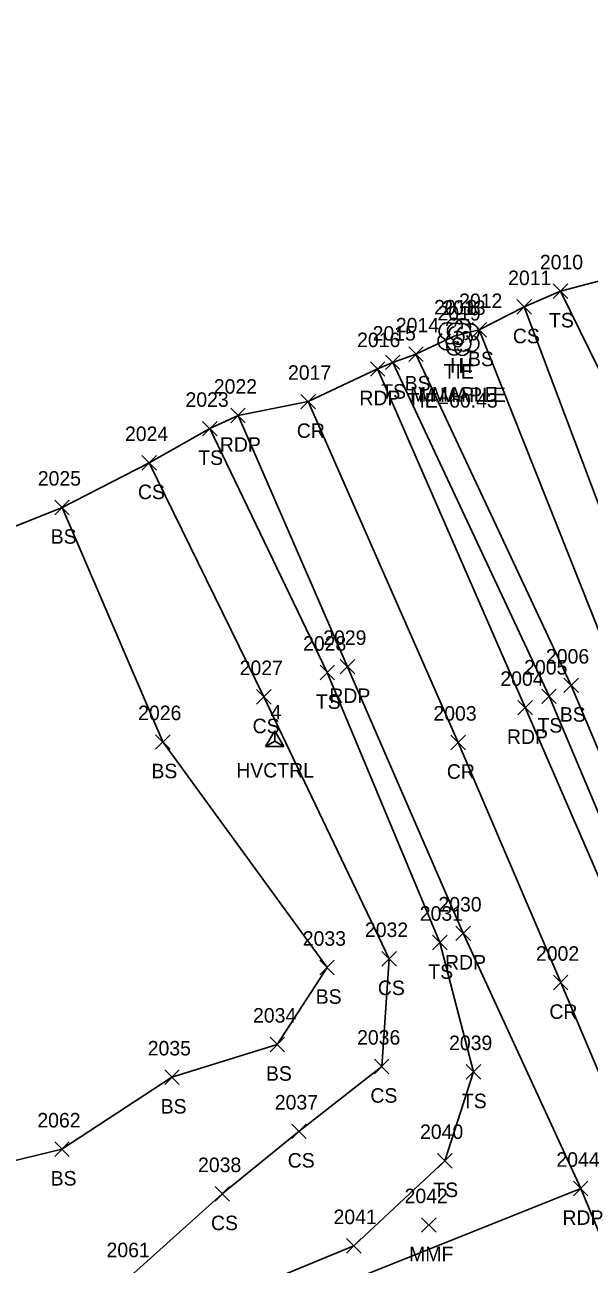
# Model space of a CAD drawing. Extents: x 1472233 to 1475777, y 540726 to 543442.
# Drawn here: x 1474979.1 to 1475056.8, y 543237 to 543407.7 of the extents above; entities that cross this region are included whole.
import ezdxf

# ---------------------------------------------------------------- set-up
doc = ezdxf.new("R2010")
doc.units = 0
for name, color, linetype in [('C_A', 7, 'Continuous'), ('C_C', 7, 'Continuous'), ('C_I', 7, 'Continuous'), ('CBP', 7, 'Continuous'), ('CPSM', 7, 'Continuous'), ('L_A', 7, 'Continuous'), ('L_C', 7, 'Continuous'), ('L_I', 7, 'Continuous'), ('L_TIC', 7, 'Continuous'), ('LELB', 7, 'Continuous'), ('LSOGP', 7, 'Continuous'), ('LTD', 7, 'Continuous'), ('P_A', 7, 'Continuous'), ('P_I', 7, 'Continuous'), ('P_TIC', 7, 'Continuous'), ('PET', 7, 'Continuous'), ('PRC', 7, 'Continuous')]:
    doc.layers.add(name, color=color, linetype=linetype)

msp = doc.modelspace()

# ---------------------------------------------------------------- linework, layer by layer
at = {"layer": 'CBP'}
for radius in [0.625, 0.0833]:
    msp.add_circle((1475038.72, 543363.99), radius, dxfattribs=at)
at = {"layer": 'CPSM'}
for p, q in [((1475012.29, 543308.33), (1475013.54, 543310.5)), ((1475012.29, 543308.33), (1475013.54, 543310.5)), ((1475012.29, 543308.33), (1475013.54, 543310.5)), ((1475012.29, 543308.33), (1475013.54, 543310.5)), ((1475012.29, 543308.33), (1475013.54, 543310.5)), ((1475012.29, 543308.33), (1475013.54, 543310.5)), ((1475014.79, 543308.33), (1475013.54, 543310.5)), ((1475013.54, 543309.06), (1475013.54, 543310.5)), ((1475014.79, 543308.33), (1475013.54, 543310.5)), ((1475013.54, 543309.06), (1475013.54, 543310.5)), ((1475014.79, 543308.33), (1475013.54, 543310.5)), ((1475013.54, 543309.06), (1475013.54, 543310.5)), ((1475014.79, 543308.33), (1475013.54, 543310.5)), ((1475013.54, 543309.06), (1475013.54, 543310.5)), ((1475014.79, 543308.33), (1475013.54, 543310.5)), ((1475013.54, 543309.06), (1475013.54, 543310.5)), ((1475014.79, 543308.33), (1475013.54, 543310.5)), ((1475013.54, 543309.06), (1475013.54, 543310.5)), ((1475012.29, 543308.33), (1475013.54, 543309.06)), ((1475012.29, 543308.33), (1475013.54, 543309.06)), ((1475012.29, 543308.33), (1475013.54, 543309.06)), ((1475012.29, 543308.33), (1475013.54, 543309.06)), ((1475012.29, 543308.33), (1475013.54, 543309.06)), ((1475012.29, 543308.33), (1475013.54, 543309.06)), ((1475012.29, 543308.33), (1475014.79, 543308.33)), ((1475012.29, 543308.33), (1475014.79, 543308.33)), ((1475012.29, 543308.33), (1475014.79, 543308.33)), ((1475012.29, 543308.33), (1475014.79, 543308.33)), ((1475012.29, 543308.33), (1475014.79, 543308.33)), ((1475012.29, 543308.33), (1475014.79, 543308.33)), ((1475013.54, 543309.06), (1475013.54, 543309.06)), ((1475013.54, 543309.06), (1475014.79, 543308.33)), ((1475013.54, 543309.06), (1475013.54, 543309.06)), ((1475013.54, 543309.06), (1475014.79, 543308.33)), ((1475013.54, 543309.06), (1475013.54, 543309.06)), ((1475013.54, 543309.06), (1475014.79, 543308.33)), ((1475013.54, 543309.06), (1475013.54, 543309.06)), ((1475013.54, 543309.06), (1475014.79, 543308.33)), ((1475013.54, 543309.06), (1475013.54, 543309.06)), ((1475013.54, 543309.06), (1475014.79, 543308.33)), ((1475013.54, 543309.06), (1475013.54, 543309.06)), ((1475013.54, 543309.06), (1475014.79, 543308.33))]:
    msp.add_line(p, q, dxfattribs=at)
at = {"layer": 'L_TIC'}
for points in [[(1475051.9, 543370.03), (1475053.9, 543372.03)], [(1475053.9, 543370.03), (1475051.9, 543372.03)], [(1475046.89, 543367.86), (1475048.89, 543369.86)], [(1475048.89, 543367.86), (1475046.89, 543369.86)], [(1475040.71, 543364.7), (1475042.71, 543366.7)], [(1475042.71, 543364.7), (1475040.71, 543366.7)], [(1475028.79, 543360.22), (1475030.79, 543362.22)], [(1475030.79, 543360.22), (1475028.79, 543362.22)], [(1475031.99, 543361.35), (1475033.99, 543363.35)], [(1475033.99, 543361.35), (1475031.99, 543363.35)], [(1475003.59, 543351.1), (1475005.59, 543353.1)], [(1475005.59, 543351.1), (1475003.59, 543353.1)], [(1474995.26, 543346.39), (1474997.26, 543348.39)], [(1474997.26, 543346.39), (1474995.26, 543348.39)], [(1474983.25, 543340.25), (1474985.25, 543342.25)], [(1474985.25, 543340.25), (1474983.25, 543342.25)], [(1475019.78, 543317.52), (1475021.78, 543319.52)], [(1475021.78, 543317.52), (1475019.78, 543319.52)], [(1475053.36, 543315.75), (1475055.36, 543317.75)], [(1475055.36, 543315.75), (1475053.36, 543317.75)], [(1475011.04, 543314.16), (1475013.04, 543316.16)], [(1475013.04, 543314.16), (1475011.04, 543316.16)], [(1475050.31, 543314.24), (1475052.31, 543316.24)], [(1475052.31, 543314.24), (1475050.31, 543316.24)], [(1474997.12, 543307.96), (1474999.12, 543309.96)], [(1474999.12, 543307.96), (1474997.12, 543309.96)], [(1475035.28, 543280.34), (1475037.28, 543282.34)], [(1475037.28, 543280.34), (1475035.28, 543282.34)], [(1475019.74, 543276.9), (1475021.74, 543278.9)], [(1475021.74, 543276.9), (1475019.74, 543278.9)], [(1475028.3, 543278.1), (1475030.3, 543280.1)], [(1475030.3, 543278.1), (1475028.3, 543280.1)], [(1475012.89, 543266.31), (1475014.89, 543268.31)], [(1475014.89, 543266.31), (1475012.89, 543268.31)], [(1475027.27, 543263.28), (1475029.27, 543265.28)], [(1475029.27, 543263.28), (1475027.27, 543265.28)], [(1474998.39, 543261.79), (1475000.39, 543263.79)], [(1475000.39, 543261.79), (1474998.39, 543263.79)], [(1475039.9, 543262.53), (1475041.9, 543264.53)], [(1475041.9, 543262.53), (1475039.9, 543264.53)], [(1475015.89, 543254.35), (1475017.89, 543256.35)], [(1475017.89, 543254.35), (1475015.89, 543256.35)], [(1474983.24, 543251.88), (1474985.24, 543253.88)], [(1474985.24, 543251.88), (1474983.24, 543253.88)], [(1475035.97, 543250.29), (1475037.97, 543252.29)], [(1475037.97, 543250.29), (1475035.97, 543252.29)], [(1475005.32, 543245.73), (1475007.32, 543247.73)], [(1475007.32, 543245.73), (1475005.32, 543247.73)], [(1475033.76, 543241.45), (1475035.76, 543243.45)], [(1475035.76, 543241.45), (1475033.76, 543243.45)], [(1475023.42, 543238.57), (1475025.42, 543240.57)], [(1475025.42, 543238.57), (1475023.42, 543240.57)]]:
    msp.add_lwpolyline(points, dxfattribs=at)
at = {"layer": 'LELB'}
for points in [[(1475186.62, 543312.91), (1475184.34, 543320.07), (1475177.83, 543325.79), (1475146.83, 543321.05), (1475105.46, 543307.76), (1475092.67, 543308.26), (1475075.56, 543324.9), (1475052.9, 543371.03)], [(1475184.34, 543320.07), (1475177.11, 543322), (1475150.35, 543313.28), (1475110.05, 543304.9), (1475097.28, 543303.12), (1475087.92, 543305.34), (1475067.48, 543316.87), (1475047.89, 543368.86)], [(1475176.27, 543317.47), (1475152.33, 543306.96), (1475112.17, 543298.77), (1475087.52, 543293.02), (1475074.7, 543289.12), (1475060.25, 543319.06), (1475041.71, 543365.7)], [(1475176.27, 543317.47), (1475182.47, 543315.36), (1475182.13, 543309.93), (1475155.1, 543299.64), (1475117.97, 543288.5), (1475090.97, 543277.75), (1475078.41, 543276), (1475075.23, 543274.84), (1475068.47, 543285.16), (1475066.74, 543287.36), (1475054.36, 543316.75), (1475032.99, 543362.35)], [(1475186.62, 543312.91), (1475186.58, 543309.5), (1475182, 543298.1), (1475174.38, 543291.63), (1475159.16, 543286.49), (1475118.95, 543274.44), (1475090.02, 543263.47), (1475082.97, 543263.81), (1475073.22, 543269.87), (1475068.36, 543275.74), (1475063.62, 543286.13), (1475051.31, 543315.24), (1475029.79, 543361.22)], [(1475004.59, 543352.1), (1475020.78, 543318.52), (1475036.28, 543281.34), (1475040.9, 543263.53), (1475036.97, 543251.29), (1475024.42, 543239.57), (1474996.62, 543228.11), (1474951.77, 543211.3), (1474914.21, 543191.07), (1474887.4, 543171.97), (1474849.12, 543123.32), (1474826.99, 543080.87), (1474809.8, 543034.2), (1474790.35, 542967.88), (1474777.1, 542919.7)], [(1474996.26, 543347.39), (1475012.04, 543315.16), (1475029.3, 543279.1), (1475028.27, 543264.28), (1475016.89, 543255.35), (1475006.32, 543246.73), (1474993.2, 543235.01), (1474943.96, 543228.77), (1474906.16, 543203.71), (1474876.12, 543187.55), (1474834.04, 543132.61), (1474812.73, 543091.85), (1474798.31, 543039.29), (1474772.81, 542978.62), (1474766.78, 542923.7)], [(1474984.25, 543341.25), (1474998.12, 543308.96), (1475020.74, 543277.9), (1475013.89, 543267.31), (1474999.39, 543262.79), (1474984.24, 543252.88), (1474937.76, 543241.61), (1474897.36, 543218.94), (1474866.97, 543200.79), (1474823.9, 543139.93), (1474800.77, 543100.09), (1474786.07, 543045.42), (1474760.57, 542986.55), (1474759.85, 542928.01)]]:
    msp.add_lwpolyline(points, dxfattribs=at)
at = {"layer": 'LSOGP'}
msp.add_lwpolyline([(1474798.49, 543211.87), (1474830.09, 543270.36), (1474863.35, 543288.46), (1474904.37, 543305.93), (1474948.3, 543326.82), (1474984.25, 543341.25), (1474996.26, 543347.39), (1475004.59, 543352.1), (1475008.49, 543353.91), (1475018.14, 543355.82), (1475027.71, 543360.32), (1475029.79, 543361.22), (1475032.99, 543362.35), (1475038.26, 543364.82), (1475041.71, 543365.7), (1475047.89, 543368.86), (1475052.9, 543371.03), (1475063.36, 543373.76), (1475095.16, 543388.42), (1475126.04, 543381.32), (1475160.28, 543386.22), (1475175.93, 543407.71), (1475215.72, 543387.35)], dxfattribs=at)
at = {"layer": 'LTD'}
for p, q in [((1475038.26, 543364.82), (1475038.26, 543364.82)), ((1475038.26, 543364.82), (1475038.26, 543364.82)), ((1475039.39, 543364.76), (1475039.39, 543364.76)), ((1475039.39, 543364.76), (1475039.39, 543364.76))]:
    msp.add_line(p, q, dxfattribs=at)
for centre in [(1475038.31, 543366.25), (1475039.44, 543366.2)]:
    msp.add_arc(centre, 1.05, 335.5272, 180.9563, dxfattribs=at)
for centre, major_axis, ratio, start_param, end_param in [((1475037.47, 543365.48), (1.21, -0.51), 0.895232, 1.570796, 4.712389), ((1475038.6, 543365.43), (1.21, -0.51), 0.895232, 1.570796, 4.712389), ((1475038.05, 543365.28), (-0.208, -0.792), 0.645439, 3.141593, 6.283185), ((1475038.76, 543364.65), (-0.5, 0.667), 0.989748, 3.141593, 6.283185), ((1475039.18, 543365.22), (-0.208, -0.792), 0.645439, 3.141593, 6.283185), ((1475039.3, 543365.4), (-1.14, -0.48), 0.949671, 1.570796, 4.712389), ((1475039.89, 543364.6), (-0.5, 0.667), 0.989748, 3.141593, 6.283185), ((1475040.43, 543365.35), (-1.14, -0.48), 0.949671, 1.570796, 4.712389), ((1475037.18, 543364.11), (0.58, -1.04), 0.959034, 3.141593, 6.283185), ((1475038.31, 543364.06), (0.58, -1.04), 0.959034, 3.141593, 6.283185), ((1475037.8, 543364.07), (-0.625, -0.083), 0.423636, 0, 3.141593), ((1475038.93, 543364.01), (-0.625, -0.083), 0.423636, 0, 3.141593), ((1475039.26, 543363.99), (-1.09, 0.79), 0.841452, 1.570796, 4.712389), ((1475040.39, 543363.93), (-1.09, 0.79), 0.841452, 1.570796, 4.712389), ((1475038.26, 543363.32), (0.26, 1.06), 0.942809, 1.570796, 4.712389), ((1475039.39, 543363.26), (0.26, 1.06), 0.942809, 1.570796, 4.712389)]:
    msp.add_ellipse(centre, major_axis=major_axis, ratio=ratio, start_param=start_param, end_param=end_param, dxfattribs=at)
at = {"layer": 'P_TIC'}
for points in [[(1475026.71, 543359.32), (1475028.71, 543361.32)], [(1475028.71, 543359.32), (1475026.71, 543361.32)], [(1475017.14, 543354.82), (1475019.14, 543356.82)], [(1475019.14, 543354.82), (1475017.14, 543356.82)], [(1475007.49, 543352.91), (1475009.49, 543354.91)], [(1475009.49, 543352.91), (1475007.49, 543354.91)], [(1475022.57, 543318.32), (1475024.57, 543320.32)], [(1475024.57, 543318.32), (1475022.57, 543320.32)], [(1475047.03, 543312.68), (1475049.03, 543314.68)], [(1475049.03, 543312.68), (1475047.03, 543314.68)], [(1475037.81, 543307.89), (1475039.81, 543309.89)], [(1475039.81, 543307.89), (1475037.81, 543309.89)], [(1475038.5, 543281.61), (1475040.5, 543283.61)], [(1475040.5, 543281.61), (1475038.5, 543283.61)], [(1475051.92, 543274.83), (1475053.92, 543276.83)], [(1475053.92, 543274.83), (1475051.92, 543276.83)], [(1475054.67, 543246.46), (1475056.67, 543248.46)], [(1475056.67, 543246.46), (1475054.67, 543248.46)], [(1475054.67, 543246.46), (1475056.67, 543248.46)], [(1475056.67, 543246.46), (1475054.67, 543248.46)]]:
    msp.add_lwpolyline(points, dxfattribs=at)
at = {"layer": 'PET'}
for points in [[(1475090.24, 543260.11), (1475077.77, 543259.22), (1475068.73, 543266.37), (1475060.65, 543284.62), (1475048.03, 543313.68), (1475027.71, 543360.32)], [(1475008.49, 543353.91), (1475023.57, 543319.32), (1475039.5, 543282.61), (1475055.67, 543247.46), (1474998.54, 543224.61), (1474954.37, 543205.65), (1474916.22, 543186.33), (1474890.46, 543167.62), (1474853.79, 543120.16), (1474831.44, 543078.31), (1474814.05, 543032.46), (1474794.85, 542965.74), (1474781.57, 542917.18)], [(1475055.67, 543247.46), (1475060.57, 543235.73), (1475069.52, 543212.94)]]:
    msp.add_lwpolyline(points, dxfattribs=at)
at = {"layer": 'PRC'}
msp.add_lwpolyline([(1475340.99, 542592.55), (1475321.95, 542640.5), (1475304.24, 542682.02), (1475285.94, 542727.1), (1475264.52, 542778.11), (1475248.03, 542818.3), (1475231.01, 542858.29), (1475206.98, 542914.26), (1475189.62, 542957.63), (1475167.76, 543005.52), (1475147.33, 543055.02), (1475123.61, 543111.78), (1475106.14, 543150.71), (1475094.93, 543179.64), (1475085.95, 543198.87), (1475073.06, 543228.65), (1475063.84, 543250.07), (1475052.92, 543275.83), (1475038.81, 543308.89), (1475018.14, 543355.82)], dxfattribs=at)

# ---------------------------------------------------------------- texts
at = {"layer": 'C_A'}
for s, p in [('TIE', (1475036.8, 543358.99)), ('HVCTRL', (1475008.24, 543304.06)), ('HVCTRL', (1475008.24, 543304.06)), ('HVCTRL', (1475008.24, 543304.06)), ('HVCTRL', (1475008.24, 543304.06)), ('HVCTRL', (1475008.24, 543304.06)), ('HVCTRL', (1475008.24, 543304.06))]:
    msp.add_text(s, height=2, dxfattribs=at).set_placement(p)
at = {"layer": 'C_C'}
msp.add_text('TIE=60.43', height=2, dxfattribs=at).set_placement((1475031.83, 543354.99))
at = {"layer": 'C_I'}
for s, p in [('2019', (1475035.95, 543366.99)), ('4', (1475012.98, 543312.06)), ('4', (1475012.98, 543312.06)), ('4', (1475012.98, 543312.06)), ('4', (1475012.98, 543312.06)), ('4', (1475012.98, 543312.06)), ('4', (1475012.98, 543312.06))]:
    msp.add_text(s, height=2, dxfattribs=at).set_placement(p)
at = {"layer": 'L_A'}
for s, p in [('TS', (1475051.31, 543366.03)), ('CS', (1475046.33, 543363.86)), ('BS', (1475040.15, 543360.7)), ('H', (1475037.69, 543359.82)), ('H', (1475038.82, 543359.76)), ('BS', (1475031.43, 543357.35)), ('TS', (1475028.2, 543356.22)), ('TS', (1475003, 543347.1)), ('CS', (1474994.7, 543342.39)), ('BS', (1474982.69, 543336.25)), ('TS', (1475019.19, 543313.52)), ('BS', (1475052.8, 543311.75)), ('CS', (1475010.49, 543310.16)), ('TS', (1475049.72, 543310.24)), ('BS', (1474996.56, 543303.96)), ('TS', (1475034.69, 543276.34)), ('CS', (1475027.74, 543274.1)), ('BS', (1475019.18, 543272.9)), ('BS', (1475012.33, 543262.31)), ('BS', (1474997.83, 543257.79)), ('CS', (1475026.71, 543259.28)), ('TS', (1475039.31, 543258.53)), ('CS', (1475015.33, 543250.35)), ('BS', (1474982.68, 543247.88)), ('TS', (1475035.38, 543246.29)), ('CS', (1475004.76, 543241.73)), ('MMF', (1475032.04, 543237.45))]:
    msp.add_text(s, height=2, dxfattribs=at).set_placement(p)
at = {"layer": 'L_C'}
for p in [(1475032.2, 543355.82), (1475033.33, 543355.76)]:
    msp.add_text('M.MAPLE', height=2, dxfattribs=at).set_placement(p)
at = {"layer": 'L_I'}
for s, p in [('2010', (1475050.05, 543374.03)), ('2011', (1475045.68, 543371.86)), ('2012', (1475038.93, 543368.7)), ('2018', (1475035.49, 543367.82)), ('2013', (1475036.62, 543367.76)), ('2014', (1475030.22, 543365.35)), ('2015', (1475027.02, 543364.22)), ('2023', (1475001.25, 543355.1)), ('2024', (1474992.92, 543350.39)), ('2025', (1474980.91, 543344.25)), ('2028', (1475017.44, 543321.52)), ('2006', (1475050.89, 543319.75)), ('2027', (1475008.71, 543318.16)), ('2005', (1475047.89, 543318.24)), ('2026', (1474994.73, 543311.96)), ('2031', (1475033.51, 543284.34)), ('2032', (1475025.96, 543282.1)), ('2033', (1475017.4, 543280.9)), ('2034', (1475010.55, 543270.31)), ('2036', (1475024.88, 543267.28)), ('2039', (1475037.55, 543266.53)), ('2035', (1474996.05, 543265.79)), ('2037', (1475013.55, 543258.35)), ('2062', (1474980.85, 543255.88)), ('2040', (1475033.55, 543254.29)), ('2038', (1475002.98, 543249.73)), ('2042', (1475031.42, 543245.45)), ('2041', (1475021.64, 543242.57)), ('2061', (1474990.38, 543238.01))]:
    msp.add_text(s, height=2, dxfattribs=at).set_placement(p)
at = {"layer": 'P_A'}
for s, p in [('RDP', (1475025.2, 543355.32)), ('CR', (1475016.58, 543350.82)), ('RDP', (1475005.98, 543348.91)), ('RDP', (1475021.06, 543314.32)), ('RDP', (1475045.52, 543308.68)), ('CR', (1475037.24, 543303.89)), ('RDP', (1475036.99, 543277.61)), ('CR', (1475051.36, 543270.83)), ('RDP', (1475053.16, 543242.46)), ('RDP', (1475053.16, 543242.46))]:
    msp.add_text(s, height=2, dxfattribs=at).set_placement(p)
at = {"layer": 'P_I'}
for s, p in [('2016', (1475024.88, 543363.32)), ('2017', (1475015.37, 543358.82)), ('2022', (1475005.15, 543356.91)), ('2029', (1475020.22, 543322.32)), ('2004', (1475044.61, 543316.68)), ('2003', (1475035.39, 543311.89)), ('2030', (1475036.08, 543285.61)), ('2002', (1475049.51, 543278.83)), ('2044', (1475052.33, 543250.46)), ('2044', (1475052.33, 543250.46))]:
    msp.add_text(s, height=2, dxfattribs=at).set_placement(p)

doc.saveas('drawing.dxf')
